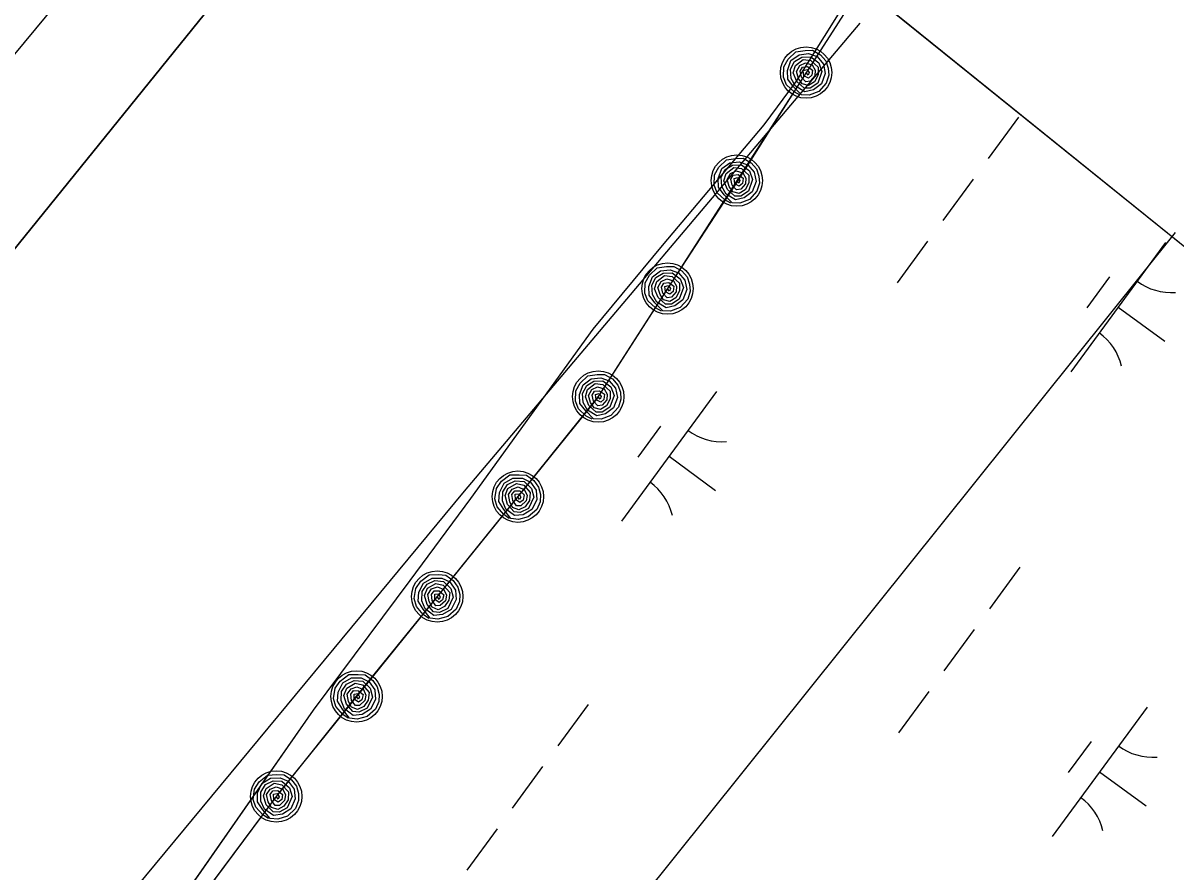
# Model space of a CAD drawing. Extents: x 3905714 to 3926767, y 183354 to 205755.
# Drawn here: x 3921735.6 to 3922094.9, y 198543.3 to 198807.9 of the extents above; entities that cross this region are included whole.
import ezdxf

# ---------------------------------------------------------------- set-up
doc = ezdxf.new("R2010")
doc.units = 0
for name, color, linetype in [('V-GRID-FRAM', 7, 'Continuous'), ('V-RIVR-EDGE', 7, 'Continuous'), ('V-RRAP-FSHR', 7, 'Continuous'), ('V-TOPO-DPTH', 7, 'Continuous'), ('V-TOPO-MINR', 7, 'Continuous'), ('V-TOPO-SHOR', 7, 'Continuous'), ('V-UTIL-LINE', 7, 'Continuous'), ('V-WETL-SWMP', 7, 'Continuous')]:
    doc.layers.add(name, color=color, linetype=linetype)

msp = doc.modelspace()

# ---------------------------------------------------------------- linework, layer by layer
at = {"layer": 'V-GRID-FRAM'}
msp.add_lwpolyline([(3924287.85, 196971.08), (3915521.38, 185005.59), (3909313.29, 189695.82), (3918205.93, 201877.91), (3924287.85, 196971.08)], dxfattribs=at)
at = {"layer": 'V-RIVR-EDGE'}
msp.add_lwpolyline([(3921996.37, 198807.84), (3921873.11, 198661.97), (3921765.26, 198531.81), (3921689.02, 198401.65), (3921635.1, 198342.15), (3921596.05, 198267.77), (3921538.41, 198187.82), (3921512.38, 198139.47), (3921504.94, 198109.72), (3921462.17, 198065.09), (3921441.72, 198029.76), (3921413.83, 197977.7), (3921358.04, 197938.65), (3921205.57, 197715.52), (3921066.11, 197527.72), (3921054.96, 197492.39), (3920882.03, 197293.43), (3920865.29, 197263.67), (3920763.02, 197189.3), (3920560.34, 196910.38), (3920445.06, 196702.12), (3920407.87, 196622.17), (3920313.04, 196467.83)], dxfattribs=at)
at = {"layer": 'V-RRAP-FSHR'}
for points in [[(3921996.91, 198819.39), (3921914.35, 198690.7), (3921815.71, 198568.48), (3921670.96, 198373.8), (3921607.25, 198283.47), (3921531.14, 198149.36), (3921443.31, 198030.19)], [(3921977.73, 198785.39), (3921975.92, 198786.41), (3921973.52, 198788.64), (3921972.56, 198791.03), (3921972.7, 198794.24), (3921974.01, 198796.67), (3921976.44, 198798.93), (3921979.32, 198799.31), (3921981.6, 198799.38), (3921984.06, 198797.97), (3921985.73, 198796.07), (3921986.53, 198793.85), (3921986.67, 198791.64), (3921985.91, 198789.14), (3921983.54, 198786.59), (3921980.57, 198785.44), (3921978.17, 198785.48), (3921975.73, 198788.02), (3921973.89, 198790.35), (3921973.77, 198793.14), (3921974.91, 198796.16), (3921977.41, 198798), (3921980.41, 198798.34), (3921983.04, 198797.41), (3921985.06, 198795.08), (3921985.61, 198792.15), (3921984.41, 198788.92), (3921981.92, 198787.04), (3921979.19, 198786.47), (3921976.31, 198788.21), (3921974.97, 198790.63), (3921974.78, 198793.47), (3921976.04, 198795.92), (3921978.31, 198797.29), (3921981.06, 198797.36), (3921983.56, 198795.45), (3921984.56, 198792.79), (3921983.29, 198789.12), (3921980.89, 198787.6), (3921978.98, 198787.61), (3921976.73, 198789.68), (3921975.62, 198792.34), (3921976.29, 198794.69), (3921978.73, 198796.49), (3921981.08, 198796.2), (3921983.36, 198794.11), (3921983.38, 198791.7), (3921982.19, 198789.58), (3921980.37, 198788.42), (3921978.37, 198788.94), (3921977.29, 198790.61), (3921976.61, 198792.81), (3921977.64, 198794.62), (3921979.4, 198795.47), (3921981.49, 198794.83), (3921982.44, 198793.17), (3921982.32, 198791.41), (3921980.86, 198789.74), (3921979.54, 198789.57), (3921978.2, 198791.06), (3921977.73, 198792.93), (3921978.48, 198794.15), (3921980.04, 198794.3), (3921981.57, 198793.21), (3921981.39, 198791.59), (3921980.4, 198790.69), (3921978.96, 198791.48), (3921978.75, 198793.11), (3921979.9, 198793.38), (3921980.55, 198792.44), (3921980.28, 198791.64), (3921979.6, 198792.42)], [(3921979.63, 198792.46), (3921958.33, 198758.79), (3921936.43, 198725.12), (3921914.83, 198691.46), (3921889.79, 198660.27), (3921864.67, 198629.15), (3921839.55, 198598.18), (3921814.5, 198566.84), (3921790.63, 198534.74), (3921766.76, 198502.64), (3921742.89, 198470.54), (3921719.27, 198438.45), (3921695.16, 198406.35), (3921671.29, 198374.25), (3921648.23, 198341.57), (3921625.17, 198308.88), (3921602.85, 198275.73), (3921583.11, 198240.94), (3921563.37, 198206.15), (3921543.63, 198171.36), (3921522.42, 198137.53), (3921498.69, 198105.33), (3921474.96, 198073.13), (3921451.23, 198040.93)], [(3921956.13, 198751.72), (3921954.31, 198752.74), (3921951.92, 198754.98), (3921950.96, 198757.37), (3921951.1, 198760.58), (3921952.41, 198763), (3921954.84, 198765.27), (3921957.72, 198765.64), (3921960, 198765.72), (3921962.46, 198764.31), (3921964.13, 198762.4), (3921964.93, 198760.19), (3921965.07, 198757.97), (3921964.31, 198755.48), (3921961.94, 198752.93), (3921958.97, 198751.77), (3921956.57, 198751.82), (3921954.13, 198754.36), (3921952.29, 198756.69), (3921952.17, 198759.48), (3921953.31, 198762.5), (3921955.81, 198764.34), (3921958.81, 198764.67), (3921961.44, 198763.74), (3921963.46, 198761.41), (3921964.01, 198758.48), (3921962.81, 198755.26), (3921960.32, 198753.38), (3921957.58, 198752.8), (3921954.71, 198754.55), (3921953.37, 198756.96), (3921953.18, 198759.8), (3921954.44, 198762.26), (3921956.71, 198763.62), (3921959.46, 198763.69), (3921961.96, 198761.78), (3921962.96, 198759.12), (3921961.69, 198755.46), (3921959.29, 198753.93), (3921957.38, 198753.94), (3921955.13, 198756.01), (3921954.02, 198758.67), (3921954.69, 198761.02), (3921957.13, 198762.83), (3921959.48, 198762.53), (3921961.76, 198760.45), (3921961.78, 198758.04), (3921960.59, 198755.91), (3921958.77, 198754.75), (3921956.77, 198755.27), (3921955.69, 198756.94), (3921955.01, 198759.14), (3921956.04, 198760.96), (3921957.8, 198761.81), (3921959.89, 198761.16), (3921960.84, 198759.51), (3921960.72, 198757.74), (3921959.26, 198756.07), (3921957.94, 198755.91), (3921956.6, 198757.4), (3921956.13, 198759.26), (3921956.88, 198760.48), (3921958.44, 198760.63), (3921959.97, 198759.55), (3921959.79, 198757.92), (3921958.8, 198757.03), (3921957.36, 198757.81), (3921957.15, 198759.44), (3921958.3, 198759.71), (3921958.95, 198758.77), (3921958.68, 198757.97), (3921958, 198758.76)], [(3921934.53, 198718.05), (3921932.71, 198719.08), (3921930.32, 198721.31), (3921929.35, 198723.7), (3921929.5, 198726.91), (3921930.81, 198729.34), (3921933.24, 198731.6), (3921936.12, 198731.98), (3921938.4, 198732.05), (3921940.86, 198730.64), (3921942.53, 198728.74), (3921943.33, 198726.52), (3921943.47, 198724.31), (3921942.71, 198721.81), (3921940.34, 198719.26), (3921937.37, 198718.11), (3921934.97, 198718.15), (3921932.53, 198720.69), (3921930.69, 198723.02), (3921930.57, 198725.81), (3921931.71, 198728.83), (3921934.21, 198730.67), (3921937.21, 198731.01), (3921939.84, 198730.08), (3921941.85, 198727.74), (3921942.41, 198724.82), (3921941.21, 198721.59), (3921938.72, 198719.71), (3921935.98, 198719.14), (3921933.1, 198720.88), (3921931.77, 198723.3), (3921931.58, 198726.14), (3921932.84, 198728.59), (3921935.1, 198729.96), (3921937.86, 198730.03), (3921940.35, 198728.12), (3921941.36, 198725.46), (3921940.08, 198721.79), (3921937.69, 198720.27), (3921935.78, 198720.28), (3921933.53, 198722.35), (3921932.42, 198725.01), (3921933.09, 198727.36), (3921935.53, 198729.16), (3921937.88, 198728.87), (3921940.16, 198726.78), (3921940.18, 198724.37), (3921938.99, 198722.25), (3921937.17, 198721.09), (3921935.17, 198721.61), (3921934.09, 198723.27), (3921933.41, 198725.48), (3921934.44, 198727.29), (3921936.2, 198728.14), (3921938.29, 198727.49), (3921939.24, 198725.84), (3921939.12, 198724.08), (3921937.66, 198722.4), (3921936.34, 198722.24), (3921935, 198723.73), (3921934.53, 198725.6), (3921935.28, 198726.82), (3921936.84, 198726.97), (3921938.37, 198725.88), (3921938.19, 198724.26), (3921937.2, 198723.36), (3921935.76, 198724.15), (3921935.55, 198725.77), (3921936.7, 198726.05), (3921937.35, 198725.11), (3921937.08, 198724.31), (3921936.4, 198725.09)], [(3921912.93, 198684.39), (3921911.12, 198685.41), (3921908.72, 198687.64), (3921907.75, 198690.04), (3921907.9, 198693.24), (3921909.21, 198695.67), (3921911.64, 198697.94), (3921914.52, 198698.31), (3921916.8, 198698.38), (3921919.26, 198696.98), (3921920.93, 198695.07), (3921921.73, 198692.86), (3921921.87, 198690.64), (3921921.11, 198688.15), (3921918.74, 198685.6), (3921915.77, 198684.44), (3921913.37, 198684.49), (3921910.93, 198687.02), (3921909.09, 198689.35), (3921908.97, 198692.14), (3921910.11, 198695.17), (3921912.61, 198697), (3921915.6, 198697.34), (3921918.24, 198696.41), (3921920.25, 198694.08), (3921920.81, 198691.15), (3921919.61, 198687.92), (3921917.12, 198686.05), (3921914.38, 198685.47), (3921911.5, 198687.21), (3921910.17, 198689.63), (3921909.98, 198692.47), (3921911.24, 198694.93), (3921913.5, 198696.29), (3921916.26, 198696.36), (3921918.75, 198694.45), (3921919.76, 198691.79), (3921918.48, 198688.12), (3921916.08, 198686.6), (3921914.18, 198686.61), (3921911.93, 198688.68), (3921910.82, 198691.34), (3921911.49, 198693.69), (3921913.93, 198695.49), (3921916.28, 198695.2), (3921918.56, 198693.11), (3921918.58, 198690.71), (3921917.39, 198688.58), (3921915.57, 198687.42), (3921913.57, 198687.94), (3921912.48, 198689.61), (3921911.81, 198691.81), (3921912.84, 198693.62), (3921914.6, 198694.48), (3921916.69, 198693.83), (3921917.64, 198692.17), (3921917.52, 198690.41), (3921916.06, 198688.74), (3921914.74, 198688.58), (3921913.4, 198690.06), (3921912.93, 198691.93), (3921913.68, 198693.15), (3921915.24, 198693.3), (3921916.77, 198692.22), (3921916.59, 198690.59), (3921915.6, 198689.7), (3921914.16, 198690.48), (3921913.95, 198692.11), (3921915.1, 198692.38), (3921915.75, 198691.44), (3921915.48, 198690.64), (3921914.8, 198691.43)], [(3921887.13, 198653.45), (3921885.44, 198654.67), (3921883.3, 198657.14), (3921882.6, 198659.63), (3921883.09, 198662.8), (3921884.66, 198665.07), (3921887.32, 198667.06), (3921890.23, 198667.12), (3921892.49, 198666.95), (3921894.79, 198665.28), (3921896.24, 198663.21), (3921896.8, 198660.92), (3921896.7, 198658.7), (3921895.67, 198656.3), (3921893.04, 198654.02), (3921889.97, 198653.19), (3921887.58, 198653.5), (3921885.43, 198656.29), (3921883.85, 198658.8), (3921884.04, 198661.59), (3921885.5, 198664.47), (3921888.18, 198666.03), (3921891.2, 198666.04), (3921893.72, 198664.83), (3921895.47, 198662.29), (3921895.7, 198659.32), (3921894.16, 198656.24), (3921891.48, 198654.65), (3921888.7, 198654.37), (3921886.02, 198656.41), (3921884.96, 198658.96), (3921885.07, 198661.8), (3921886.6, 198664.11), (3921889, 198665.22), (3921891.75, 198664.99), (3921894.02, 198662.82), (3921894.73, 198660.07), (3921893.06, 198656.56), (3921890.51, 198655.31), (3921888.62, 198655.52), (3921886.6, 198657.83), (3921885.79, 198660.59), (3921886.71, 198662.85), (3921889.33, 198664.38), (3921891.64, 198663.84), (3921893.68, 198661.52), (3921893.43, 198659.12), (3921892.02, 198657.14), (3921890.08, 198656.18), (3921888.16, 198656.91), (3921887.26, 198658.69), (3921886.83, 198660.95), (3921888.04, 198662.64), (3921889.89, 198663.3), (3921891.89, 198662.43), (3921892.66, 198660.68), (3921892.35, 198658.94), (3921890.72, 198657.43), (3921889.39, 198657.42), (3921888.22, 198659.04), (3921887.95, 198660.95), (3921888.83, 198662.08), (3921890.39, 198662.06), (3921891.79, 198660.82), (3921891.45, 198659.22), (3921890.36, 198658.44), (3921889.02, 198659.38), (3921888.99, 198661.02), (3921890.16, 198661.16), (3921890.7, 198660.16), (3921890.35, 198659.39), (3921889.75, 198660.24)], [(3921862.01, 198622.33), (3921860.32, 198623.54), (3921858.18, 198626.02), (3921857.48, 198628.5), (3921857.97, 198631.67), (3921859.54, 198633.94), (3921862.2, 198635.93), (3921865.11, 198635.99), (3921867.37, 198635.82), (3921869.67, 198634.15), (3921871.12, 198632.08), (3921871.68, 198629.79), (3921871.58, 198627.57), (3921870.55, 198625.17), (3921867.92, 198622.89), (3921864.85, 198622.07), (3921862.46, 198622.37), (3921860.31, 198625.16), (3921858.73, 198627.68), (3921858.92, 198630.46), (3921860.38, 198633.34), (3921863.06, 198634.9), (3921866.08, 198634.91), (3921868.6, 198633.7), (3921870.35, 198631.16), (3921870.58, 198628.19), (3921869.04, 198625.11), (3921866.36, 198623.52), (3921863.58, 198623.24), (3921860.9, 198625.29), (3921859.84, 198627.84), (3921859.95, 198630.68), (3921861.48, 198632.98), (3921863.88, 198634.09), (3921866.62, 198633.87), (3921868.9, 198631.7), (3921869.6, 198628.94), (3921867.94, 198625.43), (3921865.39, 198624.18), (3921863.5, 198624.4), (3921861.48, 198626.7), (3921860.67, 198629.46), (3921861.59, 198631.73), (3921864.21, 198633.25), (3921866.52, 198632.71), (3921868.56, 198630.39), (3921868.31, 198627.99), (3921866.9, 198626.01), (3921864.96, 198625.05), (3921863.04, 198625.78), (3921862.14, 198627.56), (3921861.71, 198629.83), (3921862.92, 198631.51), (3921864.77, 198632.17), (3921866.77, 198631.3), (3921867.54, 198629.55), (3921867.23, 198627.81), (3921865.6, 198626.31), (3921864.27, 198626.29), (3921863.1, 198627.91), (3921862.83, 198629.82), (3921863.71, 198630.95), (3921865.27, 198630.93), (3921866.68, 198629.69), (3921866.33, 198628.09), (3921865.24, 198627.31), (3921863.9, 198628.25), (3921863.87, 198629.89), (3921865.04, 198630.03), (3921865.58, 198629.03), (3921865.23, 198628.27), (3921864.64, 198629.12)], [(3921836.89, 198591.2), (3921835.2, 198592.41), (3921833.06, 198594.89), (3921832.36, 198597.37), (3921832.85, 198600.55), (3921834.42, 198602.81), (3921837.08, 198604.8), (3921839.99, 198604.86), (3921842.25, 198604.69), (3921844.55, 198603.02), (3921846, 198600.95), (3921846.56, 198598.66), (3921846.46, 198596.44), (3921845.43, 198594.04), (3921842.8, 198591.77), (3921839.73, 198590.94), (3921837.34, 198591.25), (3921835.19, 198594.03), (3921833.61, 198596.55), (3921833.79, 198599.33), (3921835.26, 198602.22), (3921837.94, 198603.77), (3921840.96, 198603.78), (3921843.48, 198602.57), (3921845.23, 198600.04), (3921845.46, 198597.06), (3921843.92, 198593.99), (3921841.24, 198592.39), (3921838.46, 198592.11), (3921835.78, 198594.16), (3921834.72, 198596.71), (3921834.83, 198599.55), (3921836.35, 198601.86), (3921838.75, 198602.96), (3921841.5, 198602.74), (3921843.77, 198600.57), (3921844.48, 198597.81), (3921842.82, 198594.31), (3921840.27, 198593.06), (3921838.38, 198593.27), (3921836.36, 198595.57), (3921835.54, 198598.33), (3921836.47, 198600.6), (3921839.09, 198602.13), (3921841.4, 198601.58), (3921843.44, 198599.26), (3921843.19, 198596.86), (3921841.78, 198594.88), (3921839.85, 198593.93), (3921837.92, 198594.66), (3921837.02, 198596.43), (3921836.59, 198598.7), (3921837.8, 198600.39), (3921839.65, 198601.04), (3921841.65, 198600.17), (3921842.42, 198598.43), (3921842.11, 198596.69), (3921840.48, 198595.18), (3921839.15, 198595.16), (3921837.98, 198596.79), (3921837.71, 198598.69), (3921838.59, 198599.83), (3921840.15, 198599.8), (3921841.56, 198598.56), (3921841.21, 198596.96), (3921840.12, 198596.18), (3921838.77, 198597.12), (3921838.75, 198598.76), (3921839.92, 198598.91), (3921840.46, 198597.9), (3921840.1, 198597.14), (3921839.51, 198597.99)], [(3921812.11, 198559.92), (3921810.37, 198561.07), (3921808.14, 198563.46), (3921807.34, 198565.91), (3921807.7, 198569.1), (3921809.18, 198571.43), (3921811.76, 198573.52), (3921814.66, 198573.7), (3921816.93, 198573.61), (3921819.29, 198572.04), (3921820.83, 198570.03), (3921821.47, 198567.76), (3921821.46, 198565.54), (3921820.53, 198563.1), (3921817.99, 198560.72), (3921814.95, 198559.77), (3921812.56, 198559.99), (3921810.3, 198562.69), (3921808.62, 198565.14), (3921808.69, 198567.93), (3921810.04, 198570.86), (3921812.66, 198572.53), (3921815.67, 198572.66), (3921818.24, 198571.55), (3921820.09, 198569.08), (3921820.44, 198566.12), (3921819.02, 198562.99), (3921816.4, 198561.28), (3921813.64, 198560.9), (3921810.88, 198562.83), (3921809.72, 198565.34), (3921809.72, 198568.18), (3921811.15, 198570.55), (3921813.5, 198571.75), (3921816.26, 198571.63), (3921818.62, 198569.55), (3921819.43, 198566.83), (3921817.91, 198563.26), (3921815.41, 198561.91), (3921813.51, 198562.05), (3921811.4, 198564.27), (3921810.48, 198567), (3921811.31, 198569.3), (3921813.88, 198570.93), (3921816.2, 198570.48), (3921818.33, 198568.24), (3921818.18, 198565.83), (3921816.85, 198563.8), (3921814.95, 198562.76), (3921812.99, 198563.42), (3921812.03, 198565.16), (3921811.51, 198567.4), (3921812.65, 198569.14), (3921814.47, 198569.87), (3921816.51, 198569.08), (3921817.35, 198567.36), (3921817.1, 198565.61), (3921815.54, 198564.04), (3921814.21, 198563.97), (3921812.97, 198565.55), (3921812.63, 198567.44), (3921813.46, 198568.61), (3921815.02, 198568.65), (3921816.48, 198567.46), (3921816.19, 198565.85), (3921815.14, 198565.03), (3921813.75, 198565.91), (3921813.66, 198567.55), (3921814.83, 198567.74), (3921815.41, 198566.76), (3921815.08, 198565.98), (3921814.46, 198566.81)]]:
    msp.add_lwpolyline(points, dxfattribs=at)
for centre in [(3921979.63, 198792.46), (3921958.03, 198758.79), (3921936.43, 198725.12), (3921914.83, 198691.46), (3921889.79, 198660.27), (3921864.67, 198629.15), (3921839.55, 198598.02), (3921814.5, 198566.84)]:
    msp.add_circle(centre, 8, dxfattribs=at)
at = {"layer": 'V-TOPO-DPTH'}
msp.add_lwpolyline([(3921877.21, 198915.96), (3921525.43, 198480.88), (3921503.71, 198454.11), (3921481.92, 198427.4), (3921460.03, 198400.78), (3921438.07, 198374.2), (3921415.81, 198347.36), (3921404.98, 198334.21), (3921394.22, 198321.01), (3921383.56, 198307.73), (3921372.96, 198294.39), (3921362.4, 198281.02), (3921351.84, 198267.65), (3921341.27, 198254.29), (3921330.69, 198240.94), (3920818.89, 197595.28)], dxfattribs=at)
at = {"layer": 'V-TOPO-MINR'}
for points in [[(3920953.25, 197830.91), (3921023.93, 197920.14), (3921094.32, 198009.61), (3921164.51, 198099.22), (3921332.76, 198314.76), (3921345.88, 198331.52), (3921359.02, 198348.25), (3921372.19, 198364.96), (3921385.4, 198381.65), (3921408.88, 198411.26), (3921434.02, 198442.6), (3921459.38, 198473.76), (3921485.07, 198504.63), (3921510.99, 198535.32), (3921565.36, 198598.99), (3921618.46, 198661.52), (3921671.34, 198724.23), (3921723.88, 198787.23), (3921776.2, 198850.42), (3921848.95, 198938.76)], [(3920818.89, 197595.28), (3921330.69, 198240.94), (3921341.27, 198254.29), (3921351.84, 198267.65), (3921362.4, 198281.02), (3921372.96, 198294.39), (3921383.56, 198307.73), (3921394.22, 198321.01), (3921404.98, 198334.21), (3921415.81, 198347.36), (3921438.07, 198374.2), (3921460.03, 198400.78), (3921481.92, 198427.4), (3921503.71, 198454.11), (3921525.43, 198480.88), (3921877.21, 198915.96)]]:
    msp.add_lwpolyline(points, dxfattribs=at)
at = {"layer": 'V-TOPO-SHOR'}
msp.add_lwpolyline([(3921334.37, 197873.67), (3921411.5, 197989.67), (3921493.62, 198120.02), (3921616.64, 198301.98), (3921649.04, 198351.25), (3921674.11, 198386.17), (3921757.45, 198495.22), (3921826.1, 198593.77), (3921856.2, 198634.13), (3921875.1, 198659.74), (3921913.29, 198712.51), (3921934.91, 198738.51), (3921966.55, 198776.17), (3921976.58, 198789.75), (3921989.69, 198810.7), (3921995.47, 198820.55)], dxfattribs=at)
at = {"layer": 'V-UTIL-LINE'}
msp.add_lwpolyline([(3922094.67, 198742.56), (3921080.02, 197477.61), (3915734.79, 187496.67)], dxfattribs=at)
at = {"layer": 'V-WETL-SWMP'}
for p, q in [((3921995.47, 198820.55), (3922459.68, 198446.03)), ((3921976.58, 198789.75), (3921989.69, 198810.7)), ((3921966.55, 198776.17), (3921976.58, 198789.75)), ((3921934.9, 198738.51), (3921966.55, 198776.17)), ((3922045.82, 198778.58), (3922036.37, 198765.67)), ((3922031.64, 198759.22), (3922022.18, 198746.31)), ((3921913.29, 198712.51), (3921934.9, 198738.51)), ((3922017.46, 198739.86), (3922008, 198726.95)), ((3922091.64, 198739.53), (3922062.09, 198699.19)), ((3922074.19, 198728.76), (3922067.09, 198719.08)), ((3922076.86, 198719.36), (3922091.38, 198708.72)), ((3921875.1, 198659.74), (3921913.29, 198712.51)), ((3921951.68, 198693.01), (3921922.13, 198652.68)), ((3921934.23, 198682.25), (3921927.14, 198672.57)), ((3921936.91, 198672.85), (3921951.43, 198662.21)), ((3921856.2, 198634.13), (3921875.1, 198659.74)), ((3922046.22, 198638.26), (3922036.77, 198625.35)), ((3921826.1, 198593.77), (3921856.2, 198634.13)), ((3922032.04, 198618.9), (3922022.58, 198605.99)), ((3922017.86, 198599.54), (3922008.4, 198586.63)), ((3921757.45, 198495.22), (3921826.1, 198593.77)), ((3921911.69, 198595.5), (3921902.24, 198582.59)), ((3922085.86, 198594.71), (3922056.31, 198554.37)), ((3922068.41, 198583.94), (3922061.32, 198574.26)), ((3921897.51, 198576.14), (3921888.05, 198563.23)), ((3922071.09, 198574.54), (3922085.61, 198563.9)), ((3921883.33, 198556.78), (3921873.87, 198543.87))]:
    msp.add_line(p, q, dxfattribs=at)
for centre, start, end in [((3922093.38, 198741.5), 233, 274.5436), ((3922060.73, 198696.94), 13, 54.5436), ((3921953.43, 198694.99), 233, 274.5436), ((3921920.78, 198650.42), 13, 54.5436), ((3922087.6, 198596.68), 233, 274.5436), ((3922054.96, 198552.12), 13, 54.5436)]:
    msp.add_arc(centre, 17.62, start, end, dxfattribs=at)

doc.saveas('drawing.dxf')
